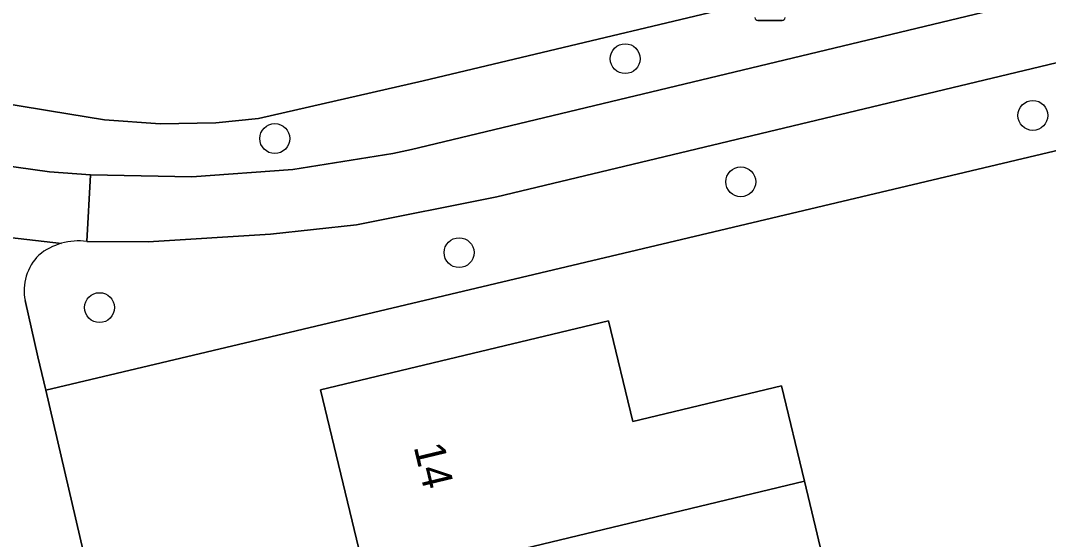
# Model space of a CAD drawing. Extents: x 157648 to 158502, y 379212 to 380938.
# Drawn here: x 158163.01 to 158196.62, y 380857.26 to 380874.25 of the extents above; entities that cross this region are included whole.
import ezdxf

# ---------------------------------------------------------------- set-up
doc = ezdxf.new("R2010")
doc.units = 0
for name, color, linetype in [('IMGEO_Berm_groen', 7, 'Continuous'), ('IMGEO_Boom', 7, 'Continuous'), ('IMGEO_Erf', 7, 'Continuous'), ('IMGEO_Fietspad_gesloten', 7, 'Continuous'), ('IMGEO_Groenvoorziening', 7, 'Continuous'), ('IMGEO_Lichtmast', 7, 'Continuous'), ('IMGEO_Pand', 7, 'Continuous'), ('IMGEO_Pand_nummerreeks', 7, 'Continuous'), ('IMGEO_Voetpad_open', 7, 'Continuous')]:
    doc.layers.add(name, color=color, linetype=linetype)

msp = doc.modelspace()

# ---------------------------------------------------------------- linework, layer by layer
at = {"layer": 'IMGEO_Berm_groen'}
for points in [[(158247.927, 380894.961), (158241.25, 380890.308), (158241.053, 380890.179), (158237.983, 380888.371), (158234.764, 380886.844), (158227.239, 380884.51), (158216.562, 380881.917), (158176.169, 380872.274), (158170.786, 380871.038), (158169.397, 380870.904), (158167.571, 380870.872), (158165.75, 380871.003), (158163.948, 380871.297), (158155.69, 380872.659), (158150.365, 380873.521), (158148.523, 380873.783), (158145.729, 380873.832), (158142.943, 380873.632), (158141.381, 380873.409), (158125.611, 380869.701), (158120.899, 380868.795), (158112.29, 380866.807), (158104.631, 380865.308)], [(158103.992, 380860.804), (158111.541, 380862.403), (158125.906, 380865.83), (158133.874, 380867.714), (158139.433, 380869.167), (158139.637, 380869.206), (158146.514, 380870.261), (158148.421, 380870.451), (158151.536, 380870.552), (158155.774, 380870.384), (158160.122, 380869.826), (158163.951, 380869.298), (158165.296, 380869.194), (158168.609, 380869.132), (158171.914, 380869.367), (158175.184, 380869.895), (158175.796, 380870.028), (158198.003, 380875.375)]]:
    msp.add_lwpolyline(points, dxfattribs=at)
at = {"layer": 'IMGEO_Boom'}
for centre in [(158182.779, 380873), (158196.111, 380871.143), (158171.319, 380870.384), (158186.558, 380868.968), (158177.347, 380866.649), (158165.589, 380864.849)]:
    msp.add_circle(centre, 0.489, dxfattribs=at)
at = {"layer": 'IMGEO_Erf'}
for points in [[(158230.016, 380877.859), (158163.827, 380862.151), (158168.671, 380841.291), (158165.739, 380840.623), (158169.526, 380824.707)], [(158174.364, 380855.731), (158172.818, 380862.154), (158182.234, 380864.42), (158183.028, 380861.12), (158187.887, 380862.289), (158188.638, 380859.169), (158189.057, 380857.428), (158189.344, 380856.235)]]:
    msp.add_lwpolyline(points, dxfattribs=at)
at = {"layer": 'IMGEO_Fietspad_gesloten'}
msp.add_lwpolyline([(158104.631, 380865.308), (158112.29, 380866.807), (158120.899, 380868.795), (158125.611, 380869.701), (158141.381, 380873.409), (158142.943, 380873.632), (158145.729, 380873.832), (158148.523, 380873.783), (158150.365, 380873.521), (158155.69, 380872.659), (158163.948, 380871.297), (158165.75, 380871.003), (158167.571, 380870.872), (158169.397, 380870.904), (158170.786, 380871.038), (158176.169, 380872.274), (158216.562, 380881.917), (158227.239, 380884.51), (158234.764, 380886.844), (158237.983, 380888.371), (158241.053, 380890.179), (158241.25, 380890.308), (158247.927, 380894.961)], dxfattribs=at)
at = {"layer": 'IMGEO_Groenvoorziening'}
for points in [[(158253.447, 380890.878), (158244.278, 380886.139), (158242.731, 380885.244), (158240.021, 380883.923), (158237.204, 380882.85), (158231.096, 380881.082), (158178.582, 380868.481), (158173.991, 380867.557), (158171.184, 380867.259), (158167.176, 380867), (158165.172, 380867.015)], [(158163.153, 380865.08), (158163.573, 380863.242), (158163.827, 380862.151), (158230.016, 380877.859), (158232.968, 380878.575), (158235.923, 380879.293), (158238.576, 380879.936), (158238.897, 380880.014), (158238.886, 380880.212), (158238.465, 380881.749), (158241.901, 380883.359), (158242.337, 380883.563), (158247.233, 380885.787), (158247.97, 380886.122), (158256.958, 380888.253), (158268.099, 380890.778)]]:
    msp.add_lwpolyline(points, dxfattribs=at)
for centre, radius, start, end in [((158164.908, 380864.953), 2.079, 105.7594, 128.9067), ((158164.908, 380864.937), 2.095, 82.7646, 105.6522), ((158164.784, 380865.402), 1.662, 135.3094, 191.1723)]:
    msp.add_arc(centre, radius, start, end, dxfattribs=at)
at = {"layer": 'IMGEO_Lichtmast'}
for p, q in [((158187.908, 380874.249), (158187.118, 380874.249)), ((158187.118, 380874.249), (158187.908, 380874.249))]:
    msp.add_line(p, q, dxfattribs=at)
for centre, start, end in [((158187.118, 380874.349), 180, 270), ((158187.118, 380874.349), 180, 270), ((158187.908, 380874.349), 270, 0), ((158187.908, 380874.349), 270, 0)]:
    msp.add_arc(centre, 0.1, start, end, dxfattribs=at)
at = {"layer": 'IMGEO_Pand'}
for points in [[(158174.364, 380855.731), (158188.638, 380859.169), (158187.887, 380862.289), (158183.028, 380861.12), (158182.234, 380864.42), (158172.818, 380862.154)], [(158185.238, 380851.709), (158184.433, 380855.053), (158189.344, 380856.235), (158189.057, 380857.428), (158188.638, 380859.169), (158174.364, 380855.731), (158175.875, 380849.453)]]:
    msp.add_lwpolyline(points, close=True, dxfattribs=at)
at = {"layer": 'IMGEO_Voetpad_open'}
for points in [[(158251.028, 380892.001), (158242.343, 380887.608), (158241.715, 380887.254), (158238.669, 380885.752), (158235.501, 380884.527), (158233.565, 380883.858), (158230.074, 380882.921), (158198.003, 380875.375), (158175.796, 380870.028), (158175.184, 380869.895), (158171.914, 380869.367), (158168.609, 380869.132), (158165.296, 380869.194), (158165.172, 380867.015), (158167.176, 380867), (158171.184, 380867.259), (158173.991, 380867.557), (158178.582, 380868.481), (158231.096, 380881.082)], [(158165.172, 380867.015), (158165.296, 380869.194), (158163.951, 380869.298), (158160.122, 380869.826), (158155.774, 380870.384), (158151.536, 380870.552), (158148.421, 380870.451), (158146.514, 380870.261), (158139.637, 380869.206), (158139.433, 380869.167), (158133.874, 380867.714), (158125.906, 380865.83), (158111.541, 380862.403), (158103.992, 380860.804)], [(158159.138, 380867.546), (158164.343, 380866.954)], [(158164.343, 380866.954), (158159.138, 380867.546)], [(158159.844, 380865.897), (158160.042, 380865.13), (158161.437, 380859.026), (158162.89, 380852.878), (158164.297, 380846.741), (158162.99, 380842.997), (158166.548, 380828.16), (158168.852, 380818.348), (158164.145, 380817.278), (158165.282, 380812.425), (158172.086, 380813.928), (158184.171, 380816.835), (158183.914, 380818.094), (158183.807, 380818.068), (158182.999, 380817.796), (158172.223, 380815.219), (158171.793, 380815.099), (158170.989, 380818.524), (158169.526, 380824.707), (158165.739, 380840.623), (158168.671, 380841.291), (158163.827, 380862.151)], [(158163.827, 380862.151), (158163.573, 380863.242), (158163.153, 380865.08)]]:
    msp.add_lwpolyline(points, dxfattribs=at)
for centre, radius, start, end in [((158164.908, 380864.953), 2.079, 105.7594, 128.9067), ((158164.908, 380864.937), 2.095, 82.7646, 105.6522), ((158164.784, 380865.402), 1.662, 135.3094, 191.1723)]:
    msp.add_arc(centre, radius, start, end, dxfattribs=at)

# ---------------------------------------------------------------- texts
at = {"layer": 'IMGEO_Pand_nummerreeks'}
msp.add_text('14', height=1, rotation=283.5323, dxfattribs=at).set_placement((158175.857, 380860.295))

doc.saveas('drawing.dxf')
